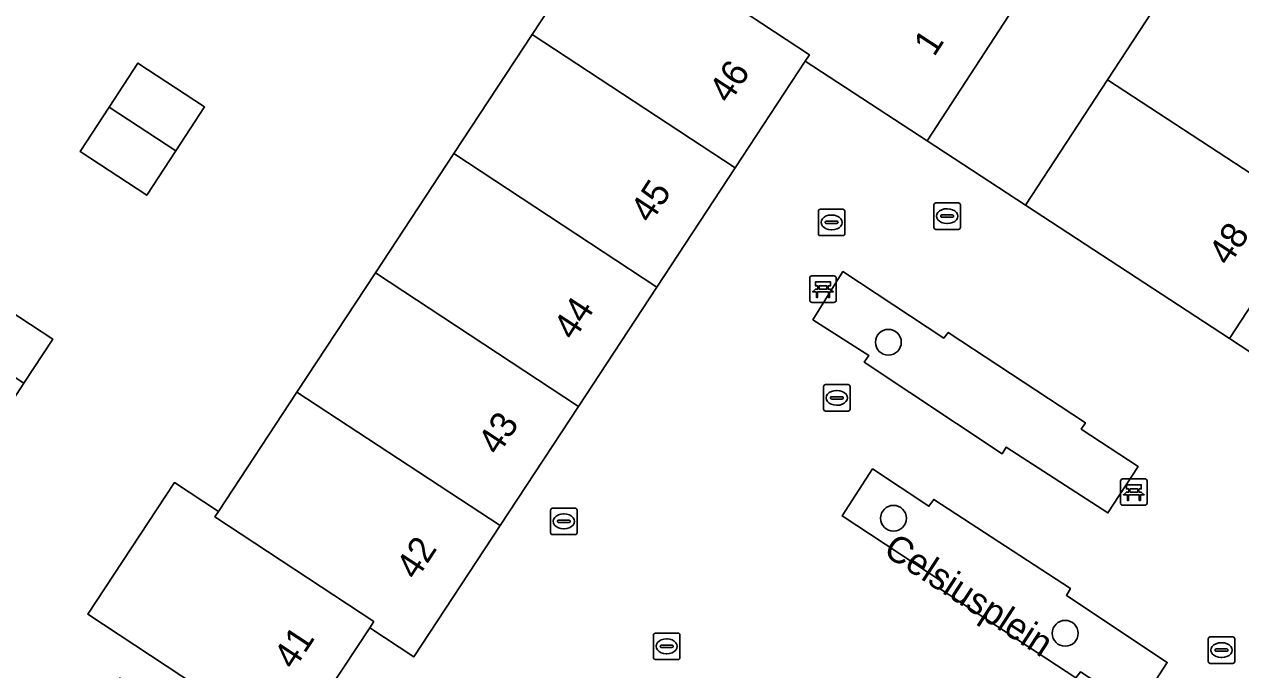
# Model space of a CAD drawing. Extents: x 159279 to 160377, y 384531 to 385888.
# Drawn here: x 159600.5 to 159646.49, y 385136.84 to 385161.24 of the extents above; entities that cross this region are included whole.
import ezdxf

# ---------------------------------------------------------------- set-up
doc = ezdxf.new("R2010")
doc.units = 0
for name, color, linetype in [('IMGEO_Bank', 7, 'Continuous'), ('IMGEO_Boom', 7, 'Continuous'), ('IMGEO_Erf', 7, 'Continuous'), ('IMGEO_Groenvoorziening', 7, 'Continuous'), ('IMGEO_Kolk', 7, 'Continuous'), ('IMGEO_Openbare_ruimte_label', 7, 'Continuous'), ('IMGEO_Pand', 7, 'Continuous'), ('IMGEO_Pand_nummerreeks', 7, 'Continuous'), ('IMGEO_Rioolput', 7, 'Continuous'), ('IMGEO_Voetpad_open', 7, 'Continuous')]:
    doc.layers.add(name, color=color, linetype=linetype)

msp = doc.modelspace()

# ---------------------------------------------------------------- linework, layer by layer
at = {"layer": 'IMGEO_Bank'}
for p, q in [((159630.197, 385150.806), (159630.197, 385151.647)), ((159630.197, 385151.647), (159630.197, 385150.806)), ((159630.272, 385151.731), (159631.113, 385151.731)), ((159631.113, 385151.731), (159630.272, 385151.731)), ((159631.197, 385151.656), (159631.197, 385150.815)), ((159631.197, 385150.815), (159631.197, 385151.656)), ((159630.894, 385151.129), (159630.501, 385151.129)), ((159630.506, 385151.237), (159630.506, 385151.343)), ((159630.55, 385151.343), (159630.55, 385151.237)), ((159630.838, 385151.349), (159630.556, 385151.349)), ((159630.556, 385151.231), (159630.838, 385151.231)), ((159630.844, 385151.237), (159630.844, 385151.343)), ((159630.888, 385151.343), (159630.888, 385151.237)), ((159631.122, 385150.731), (159630.281, 385150.731)), ((159630.281, 385150.731), (159631.122, 385150.731)), ((159641.952, 385143.13), (159641.952, 385143.971)), ((159641.952, 385143.971), (159641.952, 385143.13)), ((159642.027, 385144.055), (159642.868, 385144.055)), ((159642.868, 385144.055), (159642.027, 385144.055)), ((159642.261, 385143.561), (159642.261, 385143.667)), ((159642.305, 385143.667), (159642.305, 385143.561)), ((159642.593, 385143.673), (159642.311, 385143.673)), ((159642.599, 385143.561), (159642.599, 385143.667)), ((159642.643, 385143.667), (159642.643, 385143.561)), ((159642.952, 385143.98), (159642.952, 385143.139)), ((159642.952, 385143.139), (159642.952, 385143.98)), ((159642.649, 385143.453), (159642.256, 385143.453)), ((159642.311, 385143.555), (159642.593, 385143.555)), ((159642.877, 385143.055), (159642.036, 385143.055)), ((159642.036, 385143.055), (159642.877, 385143.055))]:
    msp.add_line(p, q, dxfattribs=at)
for points in [[(159630.5, 385151.349), (159630.414, 385151.349), (159630.414, 385151.51), (159630.977, 385151.51), (159630.977, 385151.349), (159630.894, 385151.349)], [(159630.444, 385151.129), (159630.302, 385151.129), (159630.414, 385151.231), (159630.5, 385151.231)], [(159630.494, 385151.122), (159630.494, 385150.915), (159630.451, 385150.915), (159630.451, 385151.122)], [(159630.894, 385151.231), (159630.977, 385151.231), (159631.089, 385151.129), (159630.95, 385151.129)], [(159630.944, 385151.122), (159630.944, 385150.915), (159630.9, 385150.915), (159630.9, 385151.122)], [(159642.255, 385143.673), (159642.169, 385143.673), (159642.169, 385143.834), (159642.732, 385143.834), (159642.732, 385143.673), (159642.649, 385143.673)], [(159642.199, 385143.453), (159642.057, 385143.453), (159642.169, 385143.555), (159642.255, 385143.555)], [(159642.249, 385143.446), (159642.249, 385143.239), (159642.206, 385143.239), (159642.206, 385143.446)], [(159642.649, 385143.555), (159642.732, 385143.555), (159642.844, 385143.453), (159642.705, 385143.453)], [(159642.699, 385143.446), (159642.699, 385143.239), (159642.655, 385143.239), (159642.655, 385143.446)]]:
    msp.add_lwpolyline(points, dxfattribs=at)
for centre, radius, start, end in [((159630.275, 385151.653), 0.0779, 92.4484, 184.2845), ((159630.275, 385151.653), 0.0779, 92.4484, 184.2845), ((159631.119, 385151.653), 0.0779, 2.4484, 94.2845), ((159631.119, 385151.653), 0.0779, 2.4484, 94.2845), ((159630.444, 385151.122), 0.00671, 2.8957, 87.1043), ((159630.501, 385151.122), 0.00671, 92.8957, 177.1043), ((159630.499, 385151.342), 0.00671, 2.8957, 87.1043), ((159630.499, 385151.238), 0.00671, 272.8957, 357.1043), ((159630.556, 385151.342), 0.00671, 92.8957, 177.1043), ((159630.556, 385151.238), 0.00671, 182.8957, 267.1043), ((159630.838, 385151.342), 0.00671, 2.8957, 87.1043), ((159630.838, 385151.238), 0.00671, 272.8957, 357.1043), ((159630.895, 385151.342), 0.00671, 92.8957, 177.1043), ((159630.895, 385151.238), 0.00671, 182.8957, 267.1043), ((159630.893, 385151.122), 0.00671, 2.8957, 87.1043), ((159630.95, 385151.122), 0.00671, 92.8957, 177.1043), ((159630.275, 385150.809), 0.0779, 182.4484, 274.2845), ((159630.275, 385150.809), 0.0779, 182.4484, 274.2845), ((159631.119, 385150.809), 0.0779, 272.4484, 4.2845), ((159631.119, 385150.809), 0.0779, 272.4484, 4.2845), ((159642.03, 385143.977), 0.0779, 92.4484, 184.2845), ((159642.03, 385143.977), 0.0779, 92.4484, 184.2845), ((159642.254, 385143.666), 0.00671, 2.8957, 87.1043), ((159642.311, 385143.666), 0.00671, 92.8957, 177.1043), ((159642.593, 385143.666), 0.00671, 2.8957, 87.1043), ((159642.65, 385143.666), 0.00671, 92.8957, 177.1043), ((159642.874, 385143.977), 0.0779, 2.4484, 94.2845), ((159642.874, 385143.977), 0.0779, 2.4484, 94.2845), ((159642.199, 385143.446), 0.00671, 2.8957, 87.1043), ((159642.256, 385143.446), 0.00671, 92.8957, 177.1043), ((159642.254, 385143.562), 0.00671, 272.8957, 357.1043), ((159642.311, 385143.562), 0.00671, 182.8957, 267.1043), ((159642.593, 385143.562), 0.00671, 272.8957, 357.1043), ((159642.65, 385143.562), 0.00671, 182.8957, 267.1043), ((159642.648, 385143.446), 0.00671, 2.8957, 87.1043), ((159642.705, 385143.446), 0.00671, 92.8957, 177.1043), ((159642.03, 385143.133), 0.0779, 182.4484, 274.2845), ((159642.03, 385143.133), 0.0779, 182.4484, 274.2845), ((159642.874, 385143.133), 0.0779, 272.4484, 4.2845), ((159642.874, 385143.133), 0.0779, 272.4484, 4.2845)]:
    msp.add_arc(centre, radius, start, end, dxfattribs=at)
at = {"layer": 'IMGEO_Boom'}
for centre in [(159633.169, 385149.221), (159633.363, 385142.565), (159639.856, 385138.215)]:
    msp.add_circle(centre, 0.489, dxfattribs=at)
at = {"layer": 'IMGEO_Erf'}
for points in [[(159613.771, 385151.845), (159616.735, 385156.355), (159619.699, 385160.865), (159622.663, 385165.375), (159627.221, 385162.382), (159630.003, 385166.618), (159632.837, 385170.932), (159631.346, 385171.911), (159634.388, 385176.54), (159637.431, 385181.169), (159640.473, 385185.798), (159643.515, 385190.427), (159651.187, 385185.385)], [(159648.151, 385180.751), (159645.116, 385176.118), (159642.081, 385171.485), (159639.328, 385167.283), (159640.819, 385166.31), (159637.726, 385161.574), (159634.633, 385156.838), (159638.359, 385154.405), (159641.451, 385159.141), (159644.544, 385163.877), (159652.256, 385158.842)], [(159649.164, 385154.106), (159646.071, 385149.369), (159654.163, 385144.055)], [(159597.714, 385134.476), (159601.211, 385132.178), (159602.659, 385134.352), (159604.105, 385136.524), (159605.857, 385135.366), (159604.414, 385133.199), (159602.966, 385131.025), (159606.97, 385128.396), (159610.568, 385133.887), (159602.901, 385138.936), (159606.174, 385143.917), (159607.843, 385142.825), (159610.807, 385147.335), (159613.771, 385151.845)]]:
    msp.add_lwpolyline(points, dxfattribs=at)
for points in [[(159605.13, 385154.781), (159602.615, 385156.432), (159603.705, 385158.106), (159604.795, 385159.78), (159607.312, 385158.12), (159606.229, 385156.463)], [(159600.478, 385147.67), (159599.385, 385146.003), (159596.848, 385147.661), (159597.942, 385149.333), (159599.031, 385150.997), (159601.571, 385149.336)]]:
    msp.add_lwpolyline(points, close=True, dxfattribs=at)
at = {"layer": 'IMGEO_Groenvoorziening'}
for points in [[(159631.448, 385151.896), (159630.316, 385150.072), (159632.427, 385148.724), (159632.256, 385148.472), (159637.472, 385145.003), (159637.618, 385145.248), (159641.469, 385142.769), (159642.61, 385144.521), (159640.463, 385145.935), (159640.618, 385146.176), (159635.433, 385149.593), (159635.263, 385149.382)], [(159642.58, 385135.363), (159643.716, 385137.112), (159639.904, 385139.65), (159640.055, 385139.904), (159634.887, 385143.278), (159634.7, 385143.019), (159632.57, 385144.43), (159631.417, 385142.656), (159635.23, 385140.146), (159635.101, 385139.915), (159640.261, 385136.531), (159640.432, 385136.754)]]:
    msp.add_lwpolyline(points, close=True, dxfattribs=at)
at = {"layer": 'IMGEO_Kolk'}
for p, q in [((159634.892, 385153.565), (159634.892, 385154.417)), ((159634.967, 385154.491), (159635.819, 385154.491)), ((159635.38, 385154.271), (159635.405, 385154.271)), ((159635.893, 385154.417), (159635.893, 385153.565)), ((159635.151, 385153.985), (159635.151, 385153.997)), ((159635.589, 385153.948), (159635.191, 385153.948)), ((159635.194, 385154.034), (159635.592, 385154.034)), ((159635.635, 385153.997), (159635.635, 385153.985)), ((159635.819, 385153.491), (159634.967, 385153.491)), ((159635.403, 385153.711), (159635.378, 385153.711)), ((159630.718, 385146.692), (159630.718, 385147.544)), ((159630.793, 385147.618), (159631.645, 385147.618)), ((159631.206, 385147.398), (159631.231, 385147.398)), ((159631.719, 385147.544), (159631.719, 385146.692)), ((159630.977, 385147.112), (159630.977, 385147.124)), ((159631.415, 385147.075), (159631.017, 385147.075)), ((159631.02, 385147.161), (159631.418, 385147.161)), ((159631.461, 385147.124), (159631.461, 385147.112)), ((159631.645, 385146.618), (159630.793, 385146.618)), ((159631.229, 385146.838), (159631.204, 385146.838)), ((159620.399, 385142.022), (159620.399, 385142.874)), ((159620.474, 385142.948), (159621.326, 385142.948)), ((159621.4, 385142.874), (159621.4, 385142.022)), ((159620.658, 385142.442), (159620.658, 385142.454)), ((159621.096, 385142.405), (159620.698, 385142.405)), ((159620.701, 385142.491), (159621.099, 385142.491)), ((159620.887, 385142.728), (159620.912, 385142.728)), ((159621.142, 385142.454), (159621.142, 385142.442)), ((159621.326, 385141.948), (159620.474, 385141.948)), ((159620.91, 385142.168), (159620.885, 385142.168)), ((159624.287, 385137.296), (159624.287, 385138.148)), ((159624.362, 385138.222), (159625.214, 385138.222)), ((159625.288, 385138.148), (159625.288, 385137.296)), ((159624.546, 385137.716), (159624.546, 385137.728)), ((159624.984, 385137.679), (159624.586, 385137.679)), ((159624.589, 385137.765), (159624.987, 385137.765)), ((159624.775, 385138.002), (159624.8, 385138.002)), ((159625.03, 385137.728), (159625.03, 385137.716)), ((159645.266, 385137.153), (159645.266, 385138.005)), ((159645.341, 385138.079), (159646.193, 385138.079)), ((159645.754, 385137.859), (159645.779, 385137.859)), ((159646.267, 385138.005), (159646.267, 385137.153)), ((159625.214, 385137.222), (159624.362, 385137.222)), ((159624.798, 385137.442), (159624.773, 385137.442)), ((159645.525, 385137.573), (159645.525, 385137.585)), ((159645.963, 385137.536), (159645.565, 385137.536)), ((159645.568, 385137.622), (159645.966, 385137.622)), ((159645.777, 385137.299), (159645.752, 385137.299)), ((159646.009, 385137.585), (159646.009, 385137.573)), ((159646.193, 385137.079), (159645.341, 385137.079))]:
    msp.add_line(p, q, dxfattribs=at)
for points in [[(159634.892, 385153.565), (159634.892, 385154.417)], [(159634.967, 385154.491), (159635.819, 385154.491)], [(159635.893, 385154.417), (159635.893, 385153.565)], [(159635.819, 385153.491), (159634.967, 385153.491)], [(159630.718, 385146.692), (159630.718, 385147.544)], [(159630.793, 385147.618), (159631.645, 385147.618)], [(159631.719, 385147.544), (159631.719, 385146.692)], [(159631.645, 385146.618), (159630.793, 385146.618)], [(159620.399, 385142.022), (159620.399, 385142.874)], [(159620.474, 385142.948), (159621.326, 385142.948)], [(159621.4, 385142.874), (159621.4, 385142.022)], [(159621.326, 385141.948), (159620.474, 385141.948)], [(159624.287, 385137.296), (159624.287, 385138.148)], [(159624.362, 385138.222), (159625.214, 385138.222)], [(159625.288, 385138.148), (159625.288, 385137.296)], [(159645.266, 385137.153), (159645.266, 385138.005)], [(159645.341, 385138.079), (159646.193, 385138.079)], [(159646.267, 385138.005), (159646.267, 385137.153)], [(159625.214, 385137.222), (159624.362, 385137.222)], [(159646.193, 385137.079), (159645.341, 385137.079)]]:
    msp.add_lwpolyline(points, dxfattribs=at)
for centre, radius, start, end in [((159634.969, 385154.415), 0.0765, 91.552, 178.448), ((159634.969, 385154.415), 0.0765, 91.552, 178.448), ((159635.817, 385154.415), 0.0765, 1.552, 88.448), ((159635.817, 385154.415), 0.0765, 1.552, 88.448), ((159635.191, 385153.994), 0.0403, 85.8775, 175.7526), ((159635.188, 385153.984), 0.0366, 178.938, 274.7102), ((159635.592, 385153.991), 0.043, 264.8664, 352.4533), ((159635.596, 385153.996), 0.0386, 1.7309, 96.639), ((159634.969, 385153.567), 0.0765, 181.552, 268.448), ((159634.969, 385153.567), 0.0765, 181.552, 268.448), ((159635.817, 385153.567), 0.0765, 271.552, 358.448), ((159635.817, 385153.567), 0.0765, 271.552, 358.448), ((159630.795, 385147.542), 0.0765, 91.552, 178.448), ((159630.795, 385147.542), 0.0765, 91.552, 178.448), ((159631.643, 385147.542), 0.0765, 1.552, 88.448), ((159631.643, 385147.542), 0.0765, 1.552, 88.448), ((159631.017, 385147.121), 0.0403, 85.8775, 175.7526), ((159631.014, 385147.111), 0.0366, 178.938, 274.7102), ((159631.418, 385147.118), 0.043, 264.8664, 352.4533), ((159631.422, 385147.123), 0.0386, 1.7309, 96.639), ((159630.795, 385146.694), 0.0765, 181.552, 268.448), ((159630.795, 385146.694), 0.0765, 181.552, 268.448), ((159631.643, 385146.694), 0.0765, 271.552, 358.448), ((159631.643, 385146.694), 0.0765, 271.552, 358.448), ((159620.476, 385142.872), 0.0765, 91.552, 178.448), ((159620.476, 385142.872), 0.0765, 91.552, 178.448), ((159621.324, 385142.872), 0.0765, 1.552, 88.448), ((159621.324, 385142.872), 0.0765, 1.552, 88.448), ((159620.698, 385142.451), 0.0403, 85.8775, 175.7526), ((159620.695, 385142.441), 0.0366, 178.938, 274.7102), ((159621.099, 385142.448), 0.043, 264.8664, 352.4533), ((159621.103, 385142.453), 0.0386, 1.7309, 96.639), ((159620.476, 385142.024), 0.0765, 181.552, 268.448), ((159620.476, 385142.024), 0.0765, 181.552, 268.448), ((159621.324, 385142.024), 0.0765, 271.552, 358.448), ((159621.324, 385142.024), 0.0765, 271.552, 358.448), ((159624.364, 385138.146), 0.0765, 91.552, 178.448), ((159624.364, 385138.146), 0.0765, 91.552, 178.448), ((159625.212, 385138.146), 0.0765, 1.552, 88.448), ((159625.212, 385138.146), 0.0765, 1.552, 88.448), ((159624.586, 385137.725), 0.0403, 85.8775, 175.7526), ((159624.583, 385137.715), 0.0366, 178.938, 274.7102), ((159624.987, 385137.722), 0.043, 264.8664, 352.4533), ((159624.991, 385137.727), 0.0386, 1.7309, 96.639), ((159645.343, 385138.003), 0.0765, 91.552, 178.448), ((159645.343, 385138.003), 0.0765, 91.552, 178.448), ((159646.191, 385138.003), 0.0765, 1.552, 88.448), ((159646.191, 385138.003), 0.0765, 1.552, 88.448), ((159624.364, 385137.298), 0.0765, 181.552, 268.448), ((159624.364, 385137.298), 0.0765, 181.552, 268.448), ((159625.212, 385137.298), 0.0765, 271.552, 358.448), ((159625.212, 385137.298), 0.0765, 271.552, 358.448), ((159645.565, 385137.582), 0.0403, 85.8775, 175.7526), ((159645.562, 385137.572), 0.0366, 178.938, 274.7102), ((159645.966, 385137.579), 0.043, 264.8664, 352.4533), ((159645.97, 385137.584), 0.0386, 1.7309, 96.639), ((159645.343, 385137.155), 0.0765, 181.552, 268.448), ((159645.343, 385137.155), 0.0765, 181.552, 268.448), ((159646.191, 385137.155), 0.0765, 271.552, 358.448), ((159646.191, 385137.155), 0.0765, 271.552, 358.448)]:
    msp.add_arc(centre, radius, start, end, dxfattribs=at)
for centre, major_axis, ratio, start_param, end_param in [((159635.379, 385153.991), (-0.387, 0.002), 0.722429, 4.712389, 7.853982), ((159635.404, 385153.991), (-0.39, 0.002), 0.717154, 1.570796, 4.712389), ((159631.205, 385147.118), (-0.387, 0.002), 0.722429, 4.712389, 7.853982), ((159631.23, 385147.118), (-0.39, 0.002), 0.717154, 1.570796, 4.712389), ((159620.886, 385142.448), (-0.387, 0.002), 0.722429, 4.712389, 7.853982), ((159620.911, 385142.448), (-0.39, 0.002), 0.717154, 1.570796, 4.712389), ((159624.774, 385137.722), (-0.387, 0.002), 0.722429, 4.712389, 7.853982), ((159624.799, 385137.722), (-0.39, 0.002), 0.717154, 1.570796, 4.712389), ((159645.753, 385137.579), (-0.387, 0.002), 0.722429, 4.712389, 7.853982), ((159645.778, 385137.579), (-0.39, 0.002), 0.717154, 1.570796, 4.712389)]:
    msp.add_ellipse(centre, major_axis=major_axis, ratio=ratio, start_param=start_param, end_param=end_param, dxfattribs=at)
at = {"layer": 'IMGEO_Pand'}
for points in [[(159630.003, 385166.618), (159627.221, 385162.382), (159627.062, 385162.141), (159630.185, 385160.089), (159630.026, 385159.847), (159634.633, 385156.838), (159637.726, 385161.574)], [(159627.062, 385162.141), (159627.221, 385162.382), (159622.663, 385165.375), (159619.699, 385160.865), (159627.379, 385155.818), (159630.026, 385159.847), (159630.185, 385160.089)], [(159641.451, 385159.141), (159649.164, 385154.106), (159652.256, 385158.842), (159644.544, 385163.877)], [(159619.699, 385160.865), (159616.735, 385156.355), (159624.416, 385151.307), (159627.379, 385155.818)], [(159604.795, 385159.78), (159603.705, 385158.106), (159606.229, 385156.463), (159607.312, 385158.12)], [(159641.451, 385159.141), (159638.359, 385154.405), (159646.071, 385149.369), (159649.164, 385154.106)], [(159606.229, 385156.463), (159603.705, 385158.106), (159602.615, 385156.432), (159605.13, 385154.781)], [(159616.735, 385156.355), (159613.771, 385151.845), (159621.452, 385146.797), (159624.416, 385151.307)], [(159613.771, 385151.845), (159610.807, 385147.335), (159618.489, 385142.286), (159621.452, 385146.797)], [(159601.571, 385149.336), (159599.031, 385150.997), (159597.942, 385149.333), (159600.478, 385147.67)], [(159610.807, 385147.335), (159607.843, 385142.825), (159607.705, 385142.614), (159613.711, 385138.656), (159613.559, 385138.425), (159615.231, 385137.327), (159618.489, 385142.286)], [(159607.705, 385142.614), (159607.843, 385142.825), (159606.174, 385143.917), (159602.901, 385138.936), (159610.568, 385133.887), (159613.559, 385138.425), (159613.711, 385138.656)]]:
    msp.add_lwpolyline(points, close=True, dxfattribs=at)
at = {"layer": 'IMGEO_Rioolput'}
for p, q in [((159630.598, 385154.253), (159631.45, 385154.253)), ((159630.523, 385153.327), (159630.523, 385154.179)), ((159630.825, 385153.796), (159631.223, 385153.796)), ((159631.011, 385154.033), (159631.036, 385154.033)), ((159631.524, 385154.179), (159631.524, 385153.327)), ((159630.782, 385153.747), (159630.782, 385153.759)), ((159631.22, 385153.71), (159630.822, 385153.71)), ((159631.034, 385153.473), (159631.009, 385153.473)), ((159631.266, 385153.759), (159631.266, 385153.747)), ((159631.45, 385153.253), (159630.598, 385153.253))]:
    msp.add_line(p, q, dxfattribs=at)
for points in [[(159630.598, 385154.253), (159631.45, 385154.253)], [(159630.523, 385153.327), (159630.523, 385154.179)], [(159631.524, 385154.179), (159631.524, 385153.327)], [(159631.45, 385153.253), (159630.598, 385153.253)]]:
    msp.add_lwpolyline(points, dxfattribs=at)
for centre, radius, start, end in [((159630.6, 385154.177), 0.0765, 91.552, 178.448), ((159630.6, 385154.177), 0.0765, 91.552, 178.448), ((159631.448, 385154.177), 0.0765, 1.552, 88.448), ((159631.448, 385154.177), 0.0765, 1.552, 88.448), ((159630.822, 385153.756), 0.0403, 85.8775, 175.7526), ((159631.227, 385153.758), 0.0386, 1.7309, 96.639), ((159630.6, 385153.329), 0.0765, 181.552, 268.448), ((159630.6, 385153.329), 0.0765, 181.552, 268.448), ((159630.819, 385153.746), 0.0366, 178.938, 274.7102), ((159631.223, 385153.753), 0.043, 264.8664, 352.4533), ((159631.448, 385153.329), 0.0765, 271.552, 358.448), ((159631.448, 385153.329), 0.0765, 271.552, 358.448)]:
    msp.add_arc(centre, radius, start, end, dxfattribs=at)
for centre, major_axis, ratio, start_param, end_param in [((159631.01, 385153.753), (-0.387, 0.002), 0.722429, 4.712389, 7.853982), ((159631.035, 385153.753), (-0.39, 0.002), 0.717154, 1.570796, 4.712389)]:
    msp.add_ellipse(centre, major_axis=major_axis, ratio=ratio, start_param=start_param, end_param=end_param, dxfattribs=at)
at = {"layer": 'IMGEO_Voetpad_open'}
msp.add_lwpolyline([(159654.163, 385144.055), (159646.071, 385149.369), (159638.359, 385154.405), (159634.633, 385156.838), (159630.026, 385159.847), (159627.379, 385155.818), (159624.416, 385151.307), (159621.452, 385146.797), (159618.489, 385142.286), (159615.231, 385137.327), (159613.559, 385138.425), (159610.568, 385133.887), (159606.97, 385128.396), (159604.957, 385125.332), (159601.898, 385120.671), (159598.428, 385115.411)], dxfattribs=at)
for points in [[(159630.316, 385150.072), (159631.448, 385151.896), (159635.263, 385149.382), (159635.433, 385149.593), (159640.618, 385146.176), (159640.463, 385145.935), (159642.61, 385144.521), (159641.469, 385142.769), (159637.618, 385145.248), (159637.472, 385145.003), (159632.256, 385148.472), (159632.427, 385148.724)], [(159642.58, 385135.363), (159640.432, 385136.754), (159640.261, 385136.531), (159635.101, 385139.915), (159635.23, 385140.146), (159631.417, 385142.656), (159632.57, 385144.43), (159634.7, 385143.019), (159634.887, 385143.278), (159640.055, 385139.904), (159639.904, 385139.65), (159643.716, 385137.112)]]:
    msp.add_lwpolyline(points, close=True, dxfattribs=at)

# ---------------------------------------------------------------- texts
at = {"layer": 'IMGEO_Openbare_ruimte_label'}
msp.add_text('Celsiusplein', height=1, rotation=326.9137, dxfattribs=at).set_placement((159632.926, 385141.219))
at = {"layer": 'IMGEO_Pand_nummerreeks'}
for s, rotation, p in [('1', 56.8546, (159634.898, 385159.988)), ('46', 56.6942, (159627.152, 385158.204)), ('45', 56.6942, (159624.176, 385153.675)), ('48', 56.8603, (159646.04, 385152.065)), ('44', 56.6942, (159621.267, 385149.247)), ('43', 56.6942, (159618.413, 385144.903)), ('42', 56.6942, (159615.316, 385140.188)), ('41', 56.6082, (159610.689, 385136.796))]:
    msp.add_text(s, height=1, rotation=rotation, dxfattribs=at).set_placement(p)

doc.saveas('drawing.dxf')
